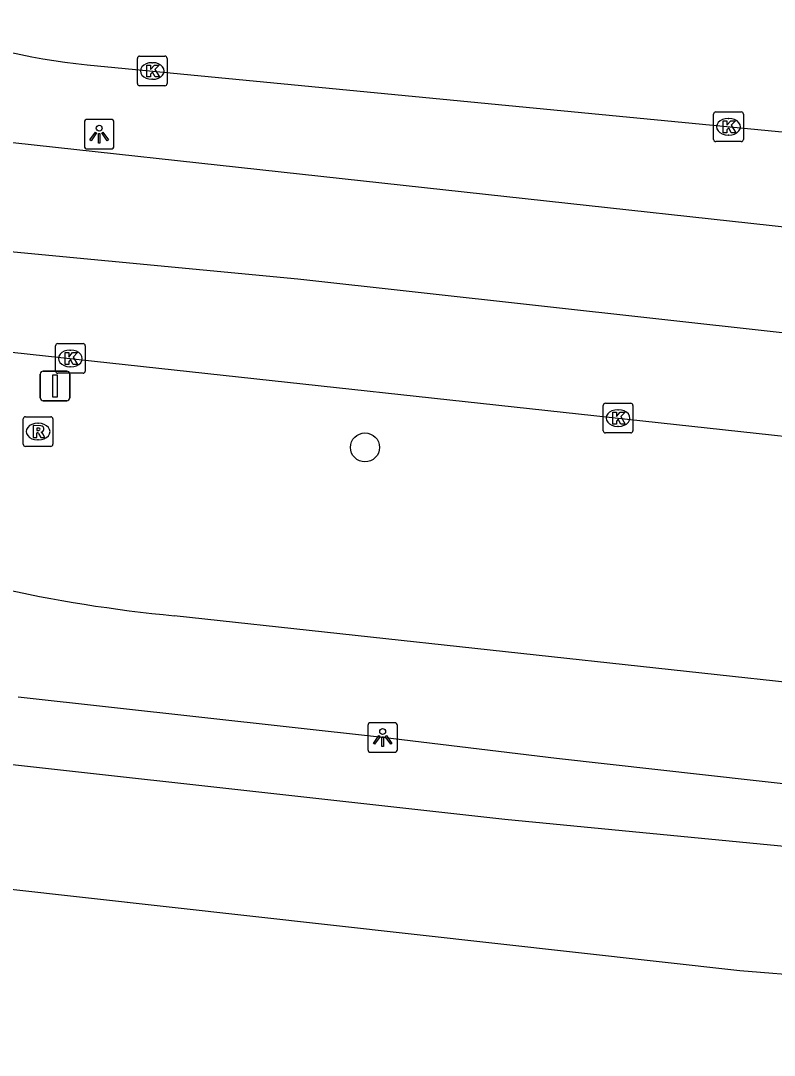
# Model space of a CAD drawing. Extents: x 161848 to 162726, y 385382 to 386521.
# Drawn here: x 162275.81 to 162301.19, y 386448.12 to 386482.98 of the extents above; entities that cross this region are included whole.
import ezdxf

# ---------------------------------------------------------------- set-up
doc = ezdxf.new("R2010")
doc.units = 0
for name, color, linetype in [('IMGEO_Boom', 7, 'Continuous'), ('IMGEO_Fietspad_gesloten', 7, 'Continuous'), ('IMGEO_Groenvoorziening', 7, 'Continuous'), ('IMGEO_Hek', 7, 'Continuous'), ('IMGEO_Kolk', 7, 'Continuous'), ('IMGEO_Lichtpunt', 7, 'Continuous'), ('IMGEO_OVBaan_gesloten', 7, 'Continuous'), ('IMGEO_Rijbaan_regionaal_gesloten', 7, 'Continuous'), ('IMGEO_Rioolput', 7, 'Continuous'), ('IMGEO_Verkeersbordpaal', 7, 'Continuous'), ('IMGEO_Voetpad_open', 7, 'Continuous')]:
    doc.layers.add(name, color=color, linetype=linetype)

msp = doc.modelspace()

# ---------------------------------------------------------------- linework, layer by layer
at = {"layer": 'IMGEO_Boom'}
msp.add_circle((162287.409, 386468.601), 0.489, dxfattribs=at)
at = {"layer": 'IMGEO_Fietspad_gesloten'}
for points in [[(162312.351, 386459.516), (162308.885, 386459.896), (162280.987, 386462.928)], [(162385.017, 386448.116), (162379.176, 386448.743), (162364.191, 386450.398), (162360.399, 386450.842), (162343.506, 386452.724), (162338.65, 386453.222), (162329.182, 386454.264), (162316.717, 386455.613), (162310.615, 386456.239), (162293.86, 386458.114), (162287.997, 386458.824), (162275.728, 386460.189)]]:
    msp.add_lwpolyline(points, dxfattribs=at)
msp.add_arc((162285.63, 386511.483), 48.776, 250.1798, 264.5383, dxfattribs=at)
at = {"layer": 'IMGEO_Groenvoorziening'}
msp.add_lwpolyline([(162307.539, 386450.353), (162300.03, 386450.965), (162250.514, 386456.492)], dxfattribs=at)
at = {"layer": 'IMGEO_Hek'}
msp.add_lwpolyline([(162307.539, 386450.353), (162300.03, 386450.965), (162250.514, 386456.492)], dxfattribs=at)
at = {"layer": 'IMGEO_Kolk'}
for p, q in [((162279.744, 386480.858), (162279.744, 386481.71)), ((162279.819, 386481.784), (162280.671, 386481.784)), ((162280.232, 386481.564), (162280.257, 386481.564)), ((162280.745, 386481.71), (162280.745, 386480.858)), ((162280.255, 386481.004), (162280.23, 386481.004)), ((162280.671, 386480.784), (162279.819, 386480.784)), ((162299.151, 386478.978), (162299.151, 386479.83)), ((162299.226, 386479.904), (162300.078, 386479.904)), ((162300.152, 386479.83), (162300.152, 386478.978)), ((162299.639, 386479.684), (162299.664, 386479.684)), ((162299.662, 386479.124), (162299.637, 386479.124)), ((162300.078, 386478.904), (162299.226, 386478.904)), ((162276.985, 386471.171), (162276.985, 386472.023)), ((162277.06, 386472.097), (162277.912, 386472.097)), ((162277.473, 386471.877), (162277.498, 386471.877)), ((162277.986, 386472.023), (162277.986, 386471.171)), ((162277.496, 386471.317), (162277.471, 386471.317)), ((162277.912, 386471.097), (162277.06, 386471.097)), ((162295.506, 386470.088), (162296.358, 386470.088)), ((162295.431, 386469.162), (162295.431, 386470.014)), ((162295.919, 386469.868), (162295.944, 386469.868)), ((162296.432, 386470.014), (162296.432, 386469.162)), ((162296.358, 386469.088), (162295.506, 386469.088)), ((162295.942, 386469.308), (162295.917, 386469.308))]:
    msp.add_line(p, q, dxfattribs=at)
for points in [[(162279.744, 386480.858), (162279.744, 386481.71)], [(162279.819, 386481.784), (162280.671, 386481.784)], [(162280.745, 386481.71), (162280.745, 386480.858)], [(162280.065, 386481.484), (162280.188, 386481.484), (162280.188, 386481.333), (162280.318, 386481.484), (162280.482, 386481.484), (162280.336, 386481.333), (162280.489, 386481.084), (162280.337, 386481.084), (162280.252, 386481.248), (162280.188, 386481.181), (162280.188, 386481.084), (162280.065, 386481.084), (162280.065, 386481.484)], [(162280.671, 386480.784), (162279.819, 386480.784)], [(162299.151, 386478.978), (162299.151, 386479.83)], [(162299.226, 386479.904), (162300.078, 386479.904)], [(162300.152, 386479.83), (162300.152, 386478.978)], [(162299.472, 386479.604), (162299.595, 386479.604), (162299.595, 386479.453), (162299.725, 386479.604), (162299.889, 386479.604), (162299.743, 386479.453), (162299.896, 386479.204), (162299.744, 386479.204), (162299.659, 386479.368), (162299.595, 386479.301), (162299.595, 386479.204), (162299.472, 386479.204), (162299.472, 386479.604)], [(162300.078, 386478.904), (162299.226, 386478.904)], [(162276.985, 386471.171), (162276.985, 386472.023)], [(162277.06, 386472.097), (162277.912, 386472.097)], [(162277.986, 386472.023), (162277.986, 386471.171)], [(162277.306, 386471.797), (162277.429, 386471.797), (162277.429, 386471.646), (162277.559, 386471.797), (162277.723, 386471.797), (162277.577, 386471.646), (162277.73, 386471.397), (162277.578, 386471.397), (162277.493, 386471.561), (162277.429, 386471.494), (162277.429, 386471.397), (162277.306, 386471.397), (162277.306, 386471.797)], [(162277.912, 386471.097), (162277.06, 386471.097)], [(162295.506, 386470.088), (162296.358, 386470.088)], [(162295.431, 386469.162), (162295.431, 386470.014)], [(162295.752, 386469.788), (162295.875, 386469.788), (162295.875, 386469.637), (162296.005, 386469.788), (162296.169, 386469.788), (162296.023, 386469.637), (162296.176, 386469.388), (162296.024, 386469.388), (162295.939, 386469.552), (162295.875, 386469.485), (162295.875, 386469.388), (162295.752, 386469.388), (162295.752, 386469.788)], [(162296.432, 386470.014), (162296.432, 386469.162)], [(162296.358, 386469.088), (162295.506, 386469.088)]]:
    msp.add_lwpolyline(points, dxfattribs=at)
for centre, start, end in [((162279.821, 386481.708), 91.552, 178.448), ((162279.821, 386481.708), 91.552, 178.448), ((162280.669, 386481.708), 1.552, 88.448), ((162280.669, 386481.708), 1.552, 88.448), ((162279.821, 386480.86), 181.552, 268.448), ((162279.821, 386480.86), 181.552, 268.448), ((162280.669, 386480.86), 271.552, 358.448), ((162280.669, 386480.86), 271.552, 358.448), ((162299.228, 386479.828), 91.552, 178.448), ((162299.228, 386479.828), 91.552, 178.448), ((162300.076, 386479.828), 1.552, 88.448), ((162300.076, 386479.828), 1.552, 88.448), ((162299.228, 386478.98), 181.552, 268.448), ((162299.228, 386478.98), 181.552, 268.448), ((162300.076, 386478.98), 271.552, 358.448), ((162300.076, 386478.98), 271.552, 358.448), ((162277.062, 386472.021), 91.552, 178.448), ((162277.062, 386472.021), 91.552, 178.448), ((162277.91, 386472.021), 1.552, 88.448), ((162277.91, 386472.021), 1.552, 88.448), ((162277.062, 386471.173), 181.552, 268.448), ((162277.062, 386471.173), 181.552, 268.448), ((162277.91, 386471.173), 271.552, 358.448), ((162277.91, 386471.173), 271.552, 358.448), ((162295.508, 386470.012), 91.552, 178.448), ((162295.508, 386470.012), 91.552, 178.448), ((162296.356, 386470.012), 1.552, 88.448), ((162296.356, 386470.012), 1.552, 88.448), ((162295.508, 386469.164), 181.552, 268.448), ((162295.508, 386469.164), 181.552, 268.448), ((162296.356, 386469.164), 271.552, 358.448), ((162296.356, 386469.164), 271.552, 358.448)]:
    msp.add_arc(centre, 0.0765, start, end, dxfattribs=at)
for centre, major_axis, ratio, start_param, end_param in [((162280.231, 386481.284), (-0.387, 0.002), 0.722429, 4.712389, 7.853982), ((162280.256, 386481.284), (-0.39, 0.002), 0.717154, 1.570796, 4.712389), ((162299.638, 386479.404), (-0.387, 0.002), 0.722429, 4.712389, 7.853982), ((162299.663, 386479.404), (-0.39, 0.002), 0.717154, 1.570796, 4.712389), ((162277.472, 386471.597), (-0.387, 0.002), 0.722429, 4.712389, 7.853982), ((162277.497, 386471.597), (-0.39, 0.002), 0.717154, 1.570796, 4.712389), ((162295.918, 386469.588), (-0.387, 0.002), 0.722429, 4.712389, 7.853982), ((162295.943, 386469.588), (-0.39, 0.002), 0.717154, 1.570796, 4.712389)]:
    msp.add_ellipse(centre, major_axis=major_axis, ratio=ratio, start_param=start_param, end_param=end_param, dxfattribs=at)
at = {"layer": 'IMGEO_Lichtpunt'}
for p, q in [((162277.958, 386479.559), (162277.958, 386478.752)), ((162277.958, 386479.559), (162277.958, 386478.752)), ((162278.86, 386479.654), (162278.052, 386479.654)), ((162278.86, 386479.654), (162278.052, 386479.654)), ((162278.954, 386478.752), (162278.954, 386479.559)), ((162278.954, 386478.752), (162278.954, 386479.559)), ((162278.052, 386478.658), (162278.86, 386478.658)), ((162278.052, 386478.658), (162278.86, 386478.658)), ((162288.406, 386459.322), (162287.598, 386459.322)), ((162288.406, 386459.322), (162287.598, 386459.322)), ((162287.504, 386459.227), (162287.504, 386458.42)), ((162287.504, 386459.227), (162287.504, 386458.42)), ((162288.5, 386458.42), (162288.5, 386459.227)), ((162288.5, 386458.42), (162288.5, 386459.227)), ((162287.598, 386458.326), (162288.406, 386458.326)), ((162287.598, 386458.326), (162288.406, 386458.326))]:
    msp.add_line(p, q, dxfattribs=at)
for points in [[(162278.332, 386479.223), (162278.371, 386479.195), (162278.183, 386478.933), (162278.145, 386478.96), (162278.332, 386479.223)], [(162278.434, 386479.175), (162278.481, 386479.175), (162278.481, 386478.853), (162278.434, 386478.853), (162278.434, 386479.175)], [(162278.544, 386479.195), (162278.582, 386479.222), (162278.769, 386478.96), (162278.73, 386478.932), (162278.544, 386479.195)], [(162287.878, 386458.891), (162287.917, 386458.863), (162287.729, 386458.601), (162287.691, 386458.628), (162287.878, 386458.891)], [(162287.98, 386458.843), (162288.027, 386458.843), (162288.027, 386458.521), (162287.98, 386458.521), (162287.98, 386458.843)], [(162288.09, 386458.863), (162288.128, 386458.89), (162288.315, 386458.628), (162288.276, 386458.6), (162288.09, 386458.863)]]:
    msp.add_lwpolyline(points, dxfattribs=at)
for centre in [(162278.457, 386479.357), (162288.003, 386459.025)]:
    msp.add_circle(centre, 0.0994, dxfattribs=at)
for centre, start, end in [((162278.052, 386479.559), 90, 180), ((162278.052, 386479.559), 90, 180), ((162278.86, 386479.559), 0, 90), ((162278.86, 386479.559), 0, 90), ((162278.052, 386478.752), 180, 270), ((162278.052, 386478.752), 180, 270), ((162278.86, 386478.752), 270, 0), ((162278.86, 386478.752), 270, 360), ((162287.598, 386459.227), 90, 180), ((162287.598, 386459.227), 90, 180), ((162288.406, 386459.227), 0, 90), ((162288.406, 386459.227), 0, 90), ((162287.598, 386458.42), 180, 270), ((162287.598, 386458.42), 180, 270), ((162288.406, 386458.42), 270, 0), ((162288.406, 386458.42), 270, 360)]:
    msp.add_arc(centre, 0.0946, start, end, dxfattribs=at)
at = {"layer": 'IMGEO_OVBaan_gesloten'}
for points in [[(162305.947, 386475.544), (162271.426, 386479.312), (162253.099, 386480.814)], [(162203.879, 386478.517), (162207.499, 386478.499), (162225.631, 386478.344), (162229.576, 386478.275), (162237.547, 386477.999), (162245.603, 386477.602), (162249.559, 386477.358), (162257.626, 386476.801), (162269.193, 386475.794), (162285.151, 386474.284), (162317.466, 386470.701), (162367.904, 386465.109), (162371.653, 386464.701), (162386.186, 386463.118), (162391.179, 386462.616)], [(162247.136, 386474.244), (162267.354, 386472.7), (162308.213, 386468.25)]]:
    msp.add_lwpolyline(points, dxfattribs=at)
at = {"layer": 'IMGEO_Rijbaan_regionaal_gesloten'}
msp.add_lwpolyline([(162278.05, 386481.497), (162301.915, 386479.185)], dxfattribs=at)
msp.add_arc((162279.901, 386500.908), 19.499, 246.8505, 264.5537, dxfattribs=at)
at = {"layer": 'IMGEO_Rioolput'}
for p, q in [((162275.898, 386468.708), (162275.898, 386469.56)), ((162275.973, 386469.634), (162276.825, 386469.634)), ((162276.386, 386469.414), (162276.411, 386469.414)), ((162276.899, 386469.56), (162276.899, 386468.708)), ((162276.409, 386468.854), (162276.384, 386468.854)), ((162276.825, 386468.634), (162275.973, 386468.634))]:
    msp.add_line(p, q, dxfattribs=at)
for points in [[(162275.898, 386468.708), (162275.898, 386469.56)], [(162275.973, 386469.634), (162276.825, 386469.634)], [(162276.899, 386469.56), (162276.899, 386468.708)], [(162276.487, 386469.332), (162276.235, 386469.334), (162276.235, 386468.934)], [(162276.235, 386468.934), (162276.359, 386468.934), (162276.359, 386469.096), (162276.37, 386469.096)], [(162276.413, 386469.253), (162276.359, 386469.253), (162276.359, 386469.172)], [(162276.359, 386469.172), (162276.411, 386469.172)], [(162276.417, 386469.067), (162276.488, 386468.934), (162276.628, 386468.934), (162276.563, 386469.06)], [(162276.825, 386468.634), (162275.973, 386468.634)]]:
    msp.add_lwpolyline(points, dxfattribs=at)
for centre, radius, start, end in [((162275.975, 386469.558), 0.0765, 91.552, 178.448), ((162275.975, 386469.558), 0.0765, 91.552, 178.448), ((162276.823, 386469.558), 0.0765, 1.552, 88.448), ((162276.823, 386469.558), 0.0765, 1.552, 88.448), ((162276.369, 386469.043), 0.0533, 26.0293, 88.6989), ((162276.395, 386469.361), 0.19, 274.7715, 282.9687), ((162276.419, 386469.157), 0.0964, 77.0061, 93.1865), ((162276.433, 386469.214), 0.0378, 276.6634, 79.6772), ((162276.486, 386469.222), 0.109, 350.3612, 89.416), ((162276.484, 386469.222), 0.112, 277.5842, 350.9817), ((162276.468, 386469.007), 0.108, 29.5134, 73.7905), ((162275.975, 386468.71), 0.0765, 181.552, 268.448), ((162275.975, 386468.71), 0.0765, 181.552, 268.448), ((162276.823, 386468.71), 0.0765, 271.552, 358.448), ((162276.823, 386468.71), 0.0765, 271.552, 358.448)]:
    msp.add_arc(centre, radius, start, end, dxfattribs=at)
for centre, major_axis, ratio, start_param, end_param in [((162276.385, 386469.134), (-0.387, 0.002), 0.722429, 4.712389, 7.853982), ((162276.41, 386469.134), (-0.39, 0.002), 0.717154, 1.570796, 4.712389)]:
    msp.add_ellipse(centre, major_axis=major_axis, ratio=ratio, start_param=start_param, end_param=end_param, dxfattribs=at)
at = {"layer": 'IMGEO_Verkeersbordpaal'}
for p, q in [((162276.573, 386471.171), (162277.363, 386471.171)), ((162277.363, 386471.171), (162276.573, 386471.171)), ((162276.473, 386470.271), (162276.473, 386471.071)), ((162276.473, 386471.071), (162276.473, 386470.271)), ((162277.463, 386471.071), (162277.463, 386470.271)), ((162277.463, 386470.271), (162277.463, 386471.071)), ((162277.363, 386470.171), (162276.573, 386470.171)), ((162276.573, 386470.171), (162277.363, 386470.171))]:
    msp.add_line(p, q, dxfattribs=at)
msp.add_lwpolyline([(162276.893, 386471.046), (162277.043, 386471.046), (162277.043, 386470.296), (162276.893, 386470.296), (162276.893, 386471.046)], dxfattribs=at)
for centre, start, end in [((162276.573, 386471.071), 90, 180), ((162276.573, 386471.071), 90, 180), ((162277.363, 386471.071), 0, 90), ((162277.363, 386471.071), 360, 90), ((162276.573, 386470.271), 180, 270), ((162276.573, 386470.271), 180, 270), ((162277.363, 386470.271), 270, 0), ((162277.363, 386470.271), 270, 0)]:
    msp.add_arc(centre, 0.1, start, end, dxfattribs=at)
at = {"layer": 'IMGEO_Voetpad_open'}
msp.add_lwpolyline([(162268.355, 386458.709), (162292.119, 386456.072), (162307.921, 386454.544)], dxfattribs=at)

doc.saveas('drawing.dxf')
